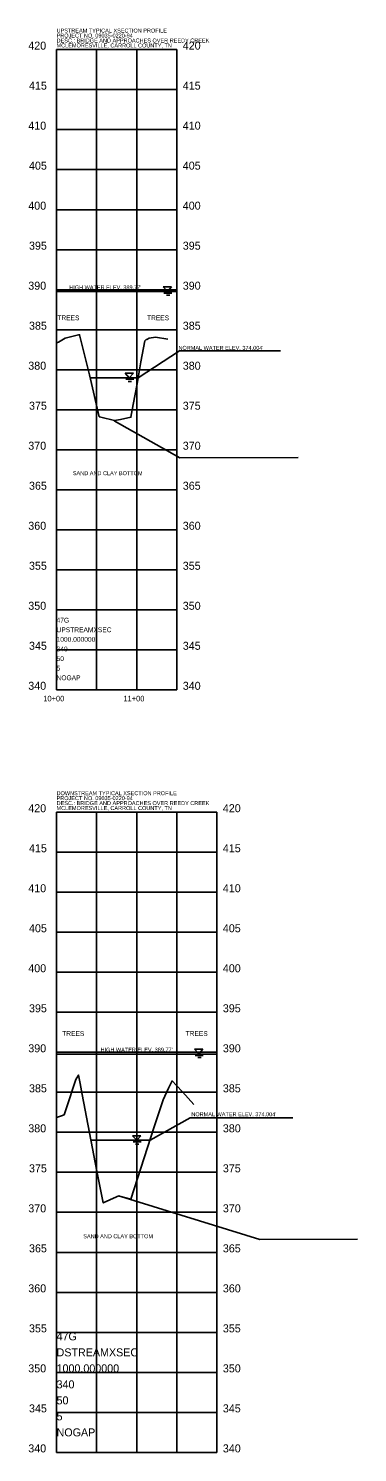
# Model space of a CAD drawing. Extents: x 1189978 to 1314812, y 571533 to 629339.
# Drawn here: x 1227570 to 1227980, y 625724 to 627504 of the extents above; entities that cross this region are included whole.
import ezdxf

# ---------------------------------------------------------------- set-up
doc = ezdxf.new("R2010")
doc.units = 0
for name, color, linetype in [('DESIGN - SHEET - Corner Text', 7, 'Continuous'), ('DESIGN - SHEET - Light Grid', 7, 'Continuous'), ('SURVEY - DRAINAGE - Bridge Hydraulic Data with Text', 7, 'Continuous'), ('SURVEY - DRAINAGE - Pipes and Culverts Text', 7, 'Continuous'), ('SURVEY - PROFILE - Drainage - Bridge Hydraulic Data with Text', 7, 'Continuous'), ('SURVEY - PROFILE - Project Information and Notes', 7, 'Continuous')]:
    doc.layers.add(name, color=color, linetype=linetype)

msp = doc.modelspace()

# ---------------------------------------------------------------- linework, layer by layer
at = {"layer": 'DESIGN - SHEET - Light Grid'}
for p, q in [((1227754.9, 627477.4), (1227604.9, 627477.4)), ((1227604.9, 627477.4), (1227604.9, 626677.4)), ((1227654.9, 626677.4), (1227654.9, 627477.4)), ((1227704.9, 626677.4), (1227704.9, 627477.4)), ((1227754.9, 626677.4), (1227754.9, 627477.4)), ((1227604.9, 627427.4), (1227754.9, 627427.4)), ((1227604.9, 627377.4), (1227754.9, 627377.4)), ((1227604.9, 627327.4), (1227754.9, 627327.4)), ((1227604.9, 627277.4), (1227754.9, 627277.4)), ((1227604.9, 627227.4), (1227754.9, 627227.4)), ((1227604.9, 626677.4), (1227604.9, 627177.4)), ((1227604.9, 627177.4), (1227754.9, 627177.4)), ((1227604.9, 627127.4), (1227754.9, 627127.4)), ((1227604.9, 627077.4), (1227754.9, 627077.4)), ((1227604.9, 627027.4), (1227754.9, 627027.4)), ((1227604.9, 626977.4), (1227754.9, 626977.4)), ((1227604.9, 626927.4), (1227754.9, 626927.4)), ((1227604.9, 626877.4), (1227754.9, 626877.4)), ((1227604.9, 626827.4), (1227754.9, 626827.4)), ((1227604.9, 626777.4), (1227754.9, 626777.4)), ((1227604.9, 626727.4), (1227754.9, 626727.4)), ((1227604.9, 626677.4), (1227743.9, 626677.4)), ((1227604.9, 626677.4), (1227604.9, 626677.4)), ((1227604.9, 626677.4), (1227754.9, 626677.4)), ((1227804.9, 626524.4), (1227604.9, 626524.4)), ((1227604.9, 626524.4), (1227604.9, 625724.4)), ((1227654.9, 625724.4), (1227654.9, 626524.4)), ((1227704.9, 625724.4), (1227704.9, 626524.4)), ((1227754.9, 625724.4), (1227754.9, 626524.4)), ((1227804.9, 625724.4), (1227804.9, 626524.4)), ((1227604.9, 626474.4), (1227804.9, 626474.4)), ((1227604.9, 626424.4), (1227804.9, 626424.4)), ((1227604.9, 626374.4), (1227804.9, 626374.4)), ((1227604.9, 626324.4), (1227804.9, 626324.4)), ((1227604.9, 626274.4), (1227804.9, 626274.4)), ((1227604.9, 625724.4), (1227604.9, 626224.4)), ((1227604.9, 626224.4), (1227804.9, 626224.4)), ((1227604.9, 626174.4), (1227804.9, 626174.4)), ((1227604.9, 626124.4), (1227804.9, 626124.4)), ((1227604.9, 626074.4), (1227804.9, 626074.4)), ((1227604.9, 626024.4), (1227804.9, 626024.4)), ((1227604.9, 625974.4), (1227804.9, 625974.4)), ((1227604.9, 625924.4), (1227804.9, 625924.4)), ((1227604.9, 625874.4), (1227804.9, 625874.4)), ((1227604.9, 625824.4), (1227804.9, 625824.4)), ((1227604.9, 625774.4), (1227804.9, 625774.4)), ((1227604.9, 625724.4), (1227776.2, 625724.4)), ((1227604.9, 625724.4), (1227604.9, 625724.4)), ((1227604.9, 625724.4), (1227804.9, 625724.4))]:
    msp.add_line(p, q, dxfattribs=at)
at = {"layer": 'SURVEY - DRAINAGE - Bridge Hydraulic Data with Text'}
for p, q in [((1227676.6, 627013.7), (1227758.6, 626967.2)), ((1227758.6, 626967.2), (1227906.6, 626967.6)), ((1227685.3, 626044.2), (1227858.7, 625990.5)), ((1227858.7, 625990.5), (1227980.4, 625990.8))]:
    msp.add_line(p, q, dxfattribs=at)
at = {"layer": 'SURVEY - DRAINAGE - Pipes and Culverts Text'}
for p, q in [((1227738, 627180.8), (1227748.5, 627181)), ((1227738, 627180.8), (1227748.5, 627181)), ((1227743.2, 627175.2), (1227738, 627180.8)), ((1227743.2, 627175.2), (1227738, 627180.8)), ((1227748.5, 627181), (1227743.2, 627175.2)), ((1227748.5, 627181), (1227743.2, 627175.2)), ((1227604.9, 627175.1), (1227754.9, 627175.1)), ((1227738.9, 627173.1), (1227748.9, 627173.1)), ((1227738.9, 627173.1), (1227748.9, 627173.1)), ((1227742, 627170.5), (1227746.1, 627170.5)), ((1227742, 627170.5), (1227746.1, 627170.5)), ((1227690.5, 627073), (1227701, 627073.2)), ((1227690.5, 627073), (1227701, 627073.2)), ((1227695.7, 627067.4), (1227690.5, 627073)), ((1227695.7, 627067.4), (1227690.5, 627073)), ((1227701, 627073.2), (1227695.7, 627067.4)), ((1227701, 627073.2), (1227695.7, 627067.4)), ((1227706.6, 627067.4), (1227646.8, 627067.4)), ((1227691.3, 627065.4), (1227701.4, 627065.4)), ((1227691.3, 627065.4), (1227701.4, 627065.4)), ((1227694.4, 627062.7), (1227698.5, 627062.7)), ((1227694.4, 627062.7), (1227698.5, 627062.7)), ((1227604.9, 626222.1), (1227804.9, 626222.1)), ((1227777.1, 626228.1), (1227787.6, 626228.3)), ((1227777.1, 626228.1), (1227787.6, 626228.3)), ((1227782.3, 626222.5), (1227777.1, 626228.1)), ((1227782.3, 626222.5), (1227777.1, 626228.1)), ((1227778, 626220.5), (1227788, 626220.5)), ((1227778, 626220.5), (1227788, 626220.5)), ((1227781, 626217.8), (1227785.2, 626217.8)), ((1227781, 626217.8), (1227785.2, 626217.8)), ((1227787.6, 626228.3), (1227782.3, 626222.5)), ((1227787.6, 626228.3), (1227782.3, 626222.5)), ((1227721.5, 626114.4), (1227647.8, 626114.4)), ((1227699.7, 626120), (1227710.2, 626120.2)), ((1227699.7, 626120), (1227710.2, 626120.2)), ((1227704.9, 626114.4), (1227699.7, 626120)), ((1227704.9, 626114.4), (1227699.7, 626120)), ((1227700.5, 626112.4), (1227710.6, 626112.4)), ((1227700.5, 626112.4), (1227710.6, 626112.4)), ((1227710.2, 626120.2), (1227704.9, 626114.4)), ((1227710.2, 626120.2), (1227704.9, 626114.4)), ((1227703.6, 626109.7), (1227707.7, 626109.7)), ((1227703.6, 626109.7), (1227707.7, 626109.7))]:
    msp.add_line(p, q, dxfattribs=at)
for points in [[(1227884.3, 627101.1), (1227758.5, 627101.1), (1227706.6, 627067.4)], [(1227899.8, 626142.5), (1227771.6, 626142.5), (1227721.5, 626114.4)]]:
    msp.add_lwpolyline(points, dxfattribs=at)
at = {"layer": 'SURVEY - PROFILE - Drainage - Bridge Hydraulic Data with Text'}
for points in [[(1227604.9, 627110.9), (1227607.5, 627111.9), (1227609.6, 627113), (1227615.6, 627116.7), (1227620.5, 627117.9), (1227632.1, 627120.8), (1227633.2, 627121.1), (1227633.6, 627121.1), (1227646, 627071.1), (1227658.1, 627018.7), (1227660.1, 627018.2), (1227677.3, 627013.8), (1227684.7, 627015.3), (1227697.7, 627018), (1227700.6, 627034.1), (1227705.3, 627059.8), (1227710.1, 627087.4), (1227715.1, 627113.5), (1227716.7, 627115.1), (1227717.5, 627115), (1227720.4, 627116.8), (1227728.5, 627117.9), (1227743.9, 627115.5)], [(1227604.9, 626142.7), (1227611.1, 626145.1), (1227614.2, 626146.3), (1227616.8, 626153.8), (1227629.1, 626190.5), (1227632.4, 626196), (1227634.3, 626185.5), (1227637, 626171.6), (1227655.1, 626075.7), (1227663.1, 626036.2), (1227679.6, 626043.7), (1227682.4, 626045.1), (1227683.4, 626044.7), (1227697.6, 626040.8), (1227726.9, 626131.3), (1227738, 626164.9), (1227744.7, 626179.4), (1227749.1, 626188.7), (1227754.5, 626183), (1227762.1, 626174.9), (1227776.2, 626159.1)]]:
    msp.add_lwpolyline(points, dxfattribs=at)

# ---------------------------------------------------------------- texts
at = {"layer": 'DESIGN - SHEET - Corner Text'}
for s, height, p in [('420', 10, (1227569.6, 627477.4)), ('420', 10, (1227762.4, 627477.4)), ('415', 10, (1227570.5, 627427.4)), ('415', 10, (1227762.4, 627427.4)), ('410', 10, (1227569.6, 627377.4)), ('410', 10, (1227762.4, 627377.4)), ('405', 10, (1227570.5, 627327.4)), ('405', 10, (1227762.4, 627327.4)), ('400', 10, (1227569.6, 627277.4)), ('400', 10, (1227762.4, 627277.4)), ('395', 10, (1227570.5, 627227.4)), ('395', 10, (1227762.4, 627227.4)), ('390', 10, (1227569.6, 627177.4)), ('390', 10, (1227762.4, 627177.4)), ('385', 10, (1227570.5, 627127.4)), ('385', 10, (1227762.4, 627127.4)), ('380', 10, (1227569.6, 627077.4)), ('380', 10, (1227762.4, 627077.4)), ('375', 10, (1227570.5, 627027.4)), ('375', 10, (1227762.4, 627027.4)), ('370', 10, (1227569.6, 626977.4)), ('370', 10, (1227762.4, 626977.4)), ('365', 10, (1227570.5, 626927.4)), ('365', 10, (1227762.4, 626927.4)), ('360', 10, (1227569.6, 626877.4)), ('360', 10, (1227762.4, 626877.4)), ('355', 10, (1227570.5, 626827.4)), ('355', 10, (1227762.4, 626827.4)), ('350', 10, (1227569.6, 626777.4)), ('350', 10, (1227762.4, 626777.4)), ('345', 10, (1227570.5, 626727.4)), ('345', 10, (1227762.4, 626727.4)), ('340', 10, (1227569.6, 626677.4)), ('340', 10, (1227762.4, 626677.4)), ('10+00', 7, (1227588.3, 626662.9)), ('11+00', 7, (1227688.3, 626662.9)), ('420', 10, (1227569.6, 626524.4)), ('420', 10, (1227812.4, 626524.4)), ('415', 10, (1227570.5, 626474.4)), ('415', 10, (1227812.4, 626474.4)), ('410', 10, (1227569.6, 626424.4)), ('410', 10, (1227812.4, 626424.4)), ('405', 10, (1227570.5, 626374.4)), ('405', 10, (1227812.4, 626374.4)), ('400', 10, (1227569.6, 626324.4)), ('400', 10, (1227812.4, 626324.4)), ('395', 10, (1227570.5, 626274.4)), ('395', 10, (1227812.4, 626274.4)), ('390', 10, (1227569.6, 626224.4)), ('390', 10, (1227812.4, 626224.4)), ('385', 10, (1227570.5, 626174.4)), ('385', 10, (1227812.4, 626174.4)), ('380', 10, (1227569.6, 626124.4)), ('380', 10, (1227812.4, 626124.4)), ('375', 10, (1227570.5, 626074.4)), ('375', 10, (1227812.4, 626074.4)), ('370', 10, (1227569.6, 626024.4)), ('370', 10, (1227812.4, 626024.4)), ('365', 10, (1227570.5, 625974.4)), ('365', 10, (1227812.4, 625974.4)), ('360', 10, (1227569.6, 625924.4)), ('360', 10, (1227812.4, 625924.4)), ('355', 10, (1227570.5, 625874.4)), ('355', 10, (1227812.4, 625874.4)), ('350', 10, (1227569.6, 625824.4)), ('350', 10, (1227812.4, 625824.4)), ('345', 10, (1227570.5, 625774.4)), ('345', 10, (1227812.4, 625774.4)), ('340', 10, (1227569.6, 625724.4)), ('340', 10, (1227812.4, 625724.4))]:
    msp.add_text(s, height=height, dxfattribs=at).set_placement(p)
at = {"layer": 'DESIGN - SHEET - Light Grid'}
for s, height, p in [('47G', 6, (1227604.9, 626761.4)), ('UPSTREAMXSEC', 6, (1227604.9, 626749.4)), ('1000.000000', 6, (1227604.9, 626737.4)), ('340', 6, (1227604.9, 626725.4)), ('50', 6, (1227604.9, 626713.4)), ('5', 6, (1227604.9, 626701.4)), ('NOGAP', 6, (1227604.9, 626689.4)), ('47G', 10, (1227604.9, 625864.4)), ('DSTREAMXSEC', 10, (1227604.9, 625844.4)), ('1000.000000', 10, (1227604.9, 625824.4)), ('340', 10, (1227604.9, 625804.4)), ('50', 10, (1227604.9, 625784.4)), ('5', 10, (1227604.9, 625764.4)), ('NOGAP', 10, (1227604.9, 625744.4))]:
    msp.add_text(s, height=height, dxfattribs=at).set_placement(p)
at = {"layer": 'SURVEY - PROFILE - Drainage - Bridge Hydraulic Data with Text'}
for s, p in [("HIGH WATER ELEV. 389.77'", (1227620.7, 627177.8)), ("NORMAL WATER ELEV. 374.004'", (1227757, 627102.2)), ('SAND AND CLAY BOTTOM', (1227625.2, 626945.6)), ("HIGH WATER ELEV. 389.77'", (1227659.8, 626225.1)), ("NORMAL WATER ELEV. 374.004'", (1227773.1, 626144.5)), ('SAND AND CLAY BOTTOM', (1227638.2, 625992))]:
    msp.add_text(s, height=5, dxfattribs=at).set_placement(p)
for p in [(1227605.8, 627139.4), (1227717.7, 627139.4), (1227611.9, 626245), (1227765.9, 626245)]:
    msp.add_text('TREES', height=6, rotation=359.5008, dxfattribs=at).set_placement(p)
at = {"layer": 'SURVEY - PROFILE - Project Information and Notes'}
for s, p in [('UPSTREAM TYPICAL XSECTION PROFILE', (1227604.9, 627498.7)), ('PROJECT NO. 09035-0220-94', (1227604.9, 627492.5)), ('DESC.: BRIDGE AND APPROACHES OVER REEDY CREEK', (1227604.9, 627486.3)), ('MCLEMORESVILLE, CARROLL COUNTY, TN', (1227604.9, 627480.1)), ('DOWNSTREAM TYPICAL XSECTION PROFILE', (1227604.9, 626545.7)), ('PROJECT NO. 09035-0220-94', (1227604.9, 626539.5)), ('DESC.: BRIDGE AND APPROACHES OVER REEDY CREEK', (1227604.9, 626533.3)), ('MCLEMORESVILLE, CARROLL COUNTY, TN', (1227604.9, 626527.1))]:
    msp.add_text(s, height=5, dxfattribs=at).set_placement(p)

doc.saveas('drawing.dxf')
